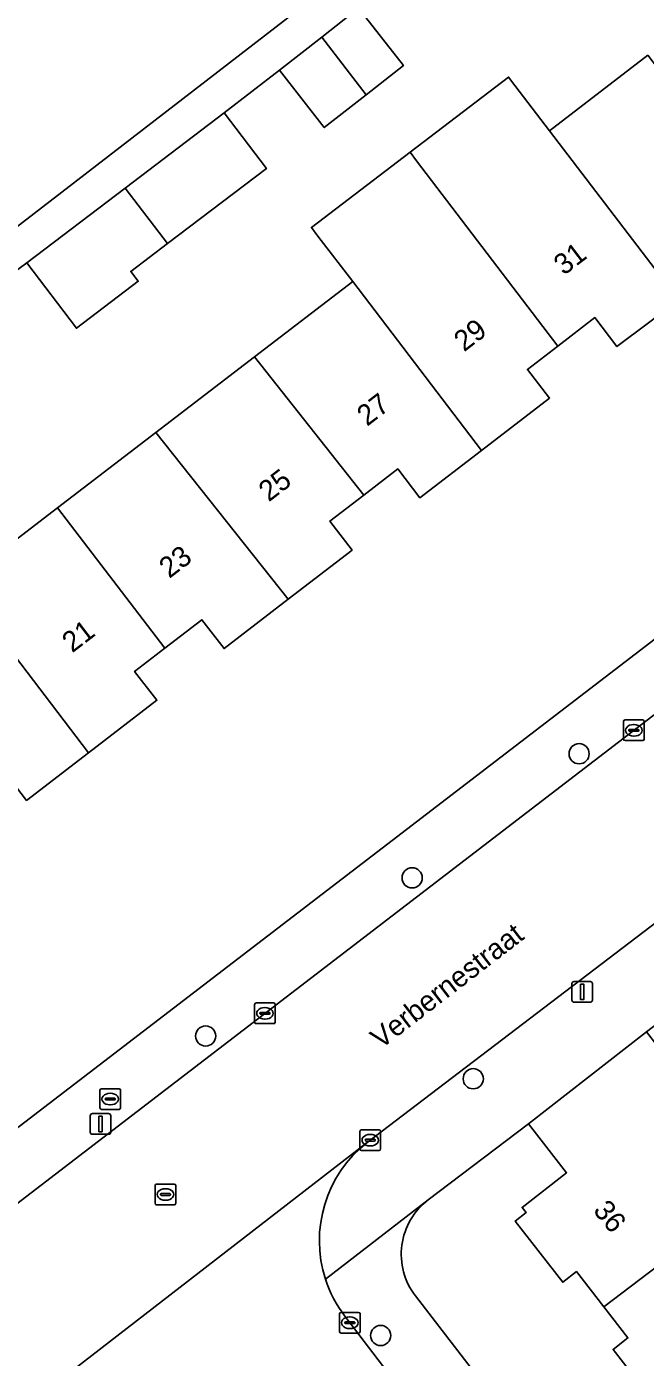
# Model space of a CAD drawing. Extents: x 159352 to 160617, y 385888 to 387323.
# Drawn here: x 159920 to 159950, y 387023.5 to 387087.9 of the extents above; entities that cross this region are included whole.
import ezdxf

# ---------------------------------------------------------------- set-up
doc = ezdxf.new("R2010")
doc.units = 0
for name, color, linetype in [('IMGEO_Boom', 7, 'Continuous'), ('IMGEO_Brandkraan', 7, 'Continuous'), ('IMGEO_Erf', 7, 'Continuous'), ('IMGEO_Groenvoorziening', 7, 'Continuous'), ('IMGEO_Kolk', 7, 'Continuous'), ('IMGEO_Lichtmast', 7, 'Continuous'), ('IMGEO_Openbare_ruimte_label', 7, 'Continuous'), ('IMGEO_Pand', 7, 'Continuous'), ('IMGEO_Pand_nummerreeks', 7, 'Continuous'), ('IMGEO_Rijbaan_lokaal_gesloten', 7, 'Continuous'), ('IMGEO_Rijbaan_lokaal_open', 7, 'Continuous'), ('IMGEO_Rioolput', 7, 'Continuous'), ('IMGEO_Voetpad_open', 7, 'Continuous')]:
    doc.layers.add(name, color=color, linetype=linetype)

msp = doc.modelspace()

# ---------------------------------------------------------------- linework, layer by layer
at = {"layer": 'IMGEO_Boom'}
for centre in [(159946.795, 387052.684), (159938.709, 387046.677), (159928.713, 387039.026), (159941.67, 387036.957), (159937.186, 387024.534)]:
    msp.add_circle(centre, 0.489, dxfattribs=at)
at = {"layer": 'IMGEO_Brandkraan'}
for p, q in [((159923.668, 387036.475), (159924.52, 387036.475)), ((159923.593, 387035.549), (159923.593, 387036.401)), ((159923.852, 387035.969), (159923.852, 387035.981)), ((159924.29, 387035.932), (159923.892, 387035.932)), ((159923.895, 387036.018), (159924.293, 387036.018)), ((159924.081, 387036.255), (159924.106, 387036.255)), ((159924.336, 387035.981), (159924.336, 387035.969)), ((159924.594, 387036.401), (159924.594, 387035.549)), ((159924.52, 387035.475), (159923.668, 387035.475)), ((159924.104, 387035.695), (159924.079, 387035.695))]:
    msp.add_line(p, q, dxfattribs=at)
for points in [[(159923.668, 387036.475), (159924.52, 387036.475)], [(159923.593, 387035.549), (159923.593, 387036.401)], [(159924.594, 387036.401), (159924.594, 387035.549)], [(159924.52, 387035.475), (159923.668, 387035.475)]]:
    msp.add_lwpolyline(points, dxfattribs=at)
for centre, radius, start, end in [((159923.67, 387036.399), 0.0765, 91.55205, 178.44795), ((159923.67, 387036.399), 0.0765, 91.55205, 178.44795), ((159924.518, 387036.399), 0.0765, 1.55205, 88.44795), ((159924.518, 387036.399), 0.0765, 1.55205, 88.44795), ((159923.892, 387035.978), 0.0403, 85.87752, 175.75265), ((159923.889, 387035.968), 0.0366, 178.93798, 274.71019), ((159924.293, 387035.975), 0.043, 264.86636, 352.45326), ((159924.297, 387035.98), 0.0386, 1.73085, 96.63898), ((159923.67, 387035.551), 0.0765, 181.55205, 268.44795), ((159923.67, 387035.551), 0.0765, 181.55205, 268.44795), ((159924.518, 387035.551), 0.0765, 271.55205, 358.44795), ((159924.518, 387035.551), 0.0765, 271.55205, 358.44795)]:
    msp.add_arc(centre, radius, start, end, dxfattribs=at)
for centre, major_axis, ratio, start_param, end_param in [((159924.08, 387035.975), (-0.387, 0.002), 0.722429, 4.712389, 7.853982), ((159924.105, 387035.975), (-0.39, 0.002), 0.717154, 1.570796, 4.712389)]:
    msp.add_ellipse(centre, major_axis=major_axis, ratio=ratio, start_param=start_param, end_param=end_param, dxfattribs=at)
at = {"layer": 'IMGEO_Erf'}
for points in [[(159880.763, 387004.835), (159882.91, 387006.48), (159970.888, 387073.896), (159967.567, 387078.239), (159958.176, 387090.97)], [(159936.117, 387088.758), (159938.289, 387085.986), (159936.48, 387084.569), (159934.458, 387082.985), (159932.286, 387085.757), (159929.612, 387083.693), (159931.653, 387081.004), (159926.864, 387077.37), (159925.089, 387076.023), (159925.451, 387075.547), (159922.451, 387073.271), (159920.049, 387076.436), (159917.76, 387074.757)], [(159916.784, 387060.933), (159921.546, 387064.584), (159926.308, 387068.234), (159931.07, 387071.884), (159935.831, 387075.533), (159934.151, 387077.734), (159933.832, 387078.152), (159938.61, 387081.802), (159943.381, 387085.432), (159943.688, 387085.018), (159945.356, 387082.833), (159950.117, 387086.482)], [(159951.619, 387074.632), (159948.63, 387072.39), (159947.555, 387073.79), (159945.763, 387072.414), (159944.295, 387071.286), (159945.365, 387069.893), (159942.071, 387067.363), (159939.089, 387065.073), (159938.017, 387066.468), (159936.372, 387065.205), (159934.729, 387063.942), (159935.805, 387062.54), (159932.703, 387060.157), (159929.602, 387057.775), (159928.53, 387059.172), (159926.733, 387057.792), (159925.274, 387056.671), (159926.349, 387055.27), (159923.046, 387052.733), (159920.042, 387050.426)], [(159950.953, 387020.632), (159948.443, 387023.862), (159949.16, 387024.42), (159947.99, 387025.923), (159946.664, 387027.626), (159946.006, 387027.113), (159943.703, 387030.071), (159944.23, 387030.481), (159944.036, 387030.731), (159946.191, 387032.409), (159944.348, 387034.777), (159939.494, 387031.103)], [(159938.867, 387026.448), (159959.242, 387000), (159982.976, 386969.178), (159987.684, 386972.804), (159985.139, 386976.106), (159985.876, 386976.674), (159984.701, 386978.199), (159983.346, 386979.957), (159982.629, 386979.405), (159980.317, 386982.405), (159977.834, 386985.627), (159978.557, 386986.185), (159977.29, 386987.828), (159976.025, 386989.47), (159975.327, 386988.931), (159972.92, 386992.055)]]:
    msp.add_lwpolyline(points, dxfattribs=at)
msp.add_arc((159941.5, 387028.463), 3.315, 127.22544, 217.43212, dxfattribs=at)
at = {"layer": 'IMGEO_Groenvoorziening'}
msp.add_lwpolyline([(159928.781, 387155.644), (159928.412, 387155.238), (159913.02, 387138.016), (159907.396, 387131.623), (159905.254, 387128.845), (159898.678, 387117.653), (159866.99, 387058.004), (159855.946, 387037.465), (159855.921, 387036.865), (159856.155, 387036.133), (159859.435, 387031.848), (159859.749, 387032.088), (159949.709, 387101.424)], dxfattribs=at)
at = {"layer": 'IMGEO_Kolk'}
for p, q in [((159948.946, 387053.392), (159948.946, 387054.244)), ((159949.021, 387054.318), (159949.873, 387054.318)), ((159949.248, 387053.861), (159949.646, 387053.861)), ((159949.434, 387054.098), (159949.459, 387054.098)), ((159949.947, 387054.244), (159949.947, 387053.392)), ((159949.873, 387053.318), (159949.021, 387053.318)), ((159949.205, 387053.812), (159949.205, 387053.824)), ((159949.643, 387053.775), (159949.245, 387053.775)), ((159949.457, 387053.538), (159949.432, 387053.538)), ((159949.689, 387053.824), (159949.689, 387053.812)), ((159931.083, 387039.697), (159931.083, 387040.549)), ((159931.158, 387040.623), (159932.01, 387040.623)), ((159931.571, 387040.403), (159931.596, 387040.403)), ((159932.084, 387040.549), (159932.084, 387039.697)), ((159931.342, 387040.117), (159931.342, 387040.129)), ((159931.78, 387040.08), (159931.382, 387040.08)), ((159931.385, 387040.166), (159931.783, 387040.166)), ((159931.594, 387039.843), (159931.569, 387039.843)), ((159931.826, 387040.129), (159931.826, 387040.117)), ((159932.01, 387039.623), (159931.158, 387039.623)), ((159936.183, 387033.56), (159936.183, 387034.412)), ((159936.258, 387034.486), (159937.11, 387034.486)), ((159936.442, 387033.98), (159936.442, 387033.992)), ((159936.88, 387033.943), (159936.482, 387033.943)), ((159936.485, 387034.029), (159936.883, 387034.029)), ((159936.671, 387034.266), (159936.696, 387034.266)), ((159936.926, 387033.992), (159936.926, 387033.98)), ((159937.184, 387034.412), (159937.184, 387033.56)), ((159937.11, 387033.486), (159936.258, 387033.486)), ((159936.694, 387033.706), (159936.669, 387033.706)), ((159935.192, 387024.723), (159935.192, 387025.575)), ((159935.267, 387025.649), (159936.119, 387025.649)), ((159936.193, 387025.575), (159936.193, 387024.723)), ((159935.451, 387025.143), (159935.451, 387025.155)), ((159935.889, 387025.106), (159935.491, 387025.106)), ((159935.494, 387025.192), (159935.892, 387025.192)), ((159935.703, 387024.869), (159935.678, 387024.869)), ((159935.68, 387025.429), (159935.705, 387025.429)), ((159935.935, 387025.155), (159935.935, 387025.143)), ((159936.119, 387024.649), (159935.267, 387024.649))]:
    msp.add_line(p, q, dxfattribs=at)
for points in [[(159948.946, 387053.392), (159948.946, 387054.244)], [(159949.021, 387054.318), (159949.873, 387054.318)], [(159949.947, 387054.244), (159949.947, 387053.392)], [(159949.873, 387053.318), (159949.021, 387053.318)], [(159931.083, 387039.697), (159931.083, 387040.549)], [(159931.158, 387040.623), (159932.01, 387040.623)], [(159932.084, 387040.549), (159932.084, 387039.697)], [(159932.01, 387039.623), (159931.158, 387039.623)], [(159936.183, 387033.56), (159936.183, 387034.412)], [(159936.258, 387034.486), (159937.11, 387034.486)], [(159937.184, 387034.412), (159937.184, 387033.56)], [(159937.11, 387033.486), (159936.258, 387033.486)], [(159935.192, 387024.723), (159935.192, 387025.575)], [(159935.267, 387025.649), (159936.119, 387025.649)], [(159936.193, 387025.575), (159936.193, 387024.723)], [(159936.119, 387024.649), (159935.267, 387024.649)]]:
    msp.add_lwpolyline(points, dxfattribs=at)
for centre, radius, start, end in [((159949.023, 387054.242), 0.0765, 91.55205, 178.44795), ((159949.023, 387054.242), 0.0765, 91.55205, 178.44795), ((159949.245, 387053.821), 0.0403, 85.87752, 175.75265), ((159949.65, 387053.823), 0.0386, 1.73085, 96.63898), ((159949.871, 387054.242), 0.0765, 1.55205, 88.44795), ((159949.871, 387054.242), 0.0765, 1.55205, 88.44795), ((159949.023, 387053.394), 0.0765, 181.55205, 268.44795), ((159949.023, 387053.394), 0.0765, 181.55205, 268.44795), ((159949.242, 387053.811), 0.0366, 178.93798, 274.71019), ((159949.646, 387053.818), 0.043, 264.86636, 352.45326), ((159949.871, 387053.394), 0.0765, 271.55205, 358.44795), ((159949.871, 387053.394), 0.0765, 271.55205, 358.44795), ((159931.16, 387040.547), 0.0765, 91.55205, 178.44795), ((159931.16, 387040.547), 0.0765, 91.55205, 178.44795), ((159932.008, 387040.547), 0.0765, 1.55205, 88.44795), ((159932.008, 387040.547), 0.0765, 1.55205, 88.44795), ((159931.16, 387039.699), 0.0765, 181.55205, 268.44795), ((159931.16, 387039.699), 0.0765, 181.55205, 268.44795), ((159931.382, 387040.126), 0.0403, 85.87752, 175.75265), ((159931.379, 387040.116), 0.0366, 178.93798, 274.71019), ((159931.783, 387040.123), 0.043, 264.86636, 352.45326), ((159931.787, 387040.128), 0.0386, 1.73085, 96.63898), ((159932.008, 387039.699), 0.0765, 271.55205, 358.44795), ((159932.008, 387039.699), 0.0765, 271.55205, 358.44795), ((159936.26, 387034.41), 0.0765, 91.55205, 178.44795), ((159936.26, 387034.41), 0.0765, 91.55205, 178.44795), ((159936.482, 387033.989), 0.0403, 85.87752, 175.75265), ((159936.479, 387033.979), 0.0366, 178.93798, 274.71019), ((159936.883, 387033.986), 0.043, 264.86636, 352.45326), ((159936.887, 387033.991), 0.0386, 1.73085, 96.63898), ((159937.108, 387034.41), 0.0765, 1.55205, 88.44795), ((159937.108, 387034.41), 0.0765, 1.55205, 88.44795), ((159936.26, 387033.562), 0.0765, 181.55205, 268.44795), ((159936.26, 387033.562), 0.0765, 181.55205, 268.44795), ((159937.108, 387033.562), 0.0765, 271.55205, 358.44795), ((159937.108, 387033.562), 0.0765, 271.55205, 358.44795), ((159935.269, 387025.573), 0.0765, 91.55205, 178.44795), ((159935.269, 387025.573), 0.0765, 91.55205, 178.44795), ((159936.117, 387025.573), 0.0765, 1.55205, 88.44795), ((159936.117, 387025.573), 0.0765, 1.55205, 88.44795), ((159935.491, 387025.152), 0.0403, 85.87752, 175.75265), ((159935.488, 387025.142), 0.0366, 178.93798, 274.71019), ((159935.892, 387025.149), 0.043, 264.86636, 352.45326), ((159935.896, 387025.154), 0.0386, 1.73085, 96.63898), ((159935.269, 387024.725), 0.0765, 181.55205, 268.44795), ((159935.269, 387024.725), 0.0765, 181.55205, 268.44795), ((159936.117, 387024.725), 0.0765, 271.55205, 358.44795), ((159936.117, 387024.725), 0.0765, 271.55205, 358.44795)]:
    msp.add_arc(centre, radius, start, end, dxfattribs=at)
for centre, major_axis, ratio, start_param, end_param in [((159949.433, 387053.818), (-0.387, 0.002), 0.722429, 4.712389, 7.853982), ((159949.458, 387053.818), (-0.39, 0.002), 0.717154, 1.570796, 4.712389), ((159931.57, 387040.123), (-0.387, 0.002), 0.722429, 4.712389, 7.853982), ((159931.595, 387040.123), (-0.39, 0.002), 0.717154, 1.570796, 4.712389), ((159936.67, 387033.986), (-0.387, 0.002), 0.722429, 4.712389, 7.853982), ((159936.695, 387033.986), (-0.39, 0.002), 0.717154, 1.570796, 4.712389), ((159935.679, 387025.149), (-0.387, 0.002), 0.722429, 4.712389, 7.853982), ((159935.704, 387025.149), (-0.39, 0.002), 0.717154, 1.570796, 4.712389)]:
    msp.add_ellipse(centre, major_axis=major_axis, ratio=ratio, start_param=start_param, end_param=end_param, dxfattribs=at)
at = {"layer": 'IMGEO_Lichtmast'}
for p, q in [((159946.549, 387041.662), (159947.339, 387041.662)), ((159947.339, 387041.662), (159946.549, 387041.662)), ((159946.449, 387040.762), (159946.449, 387041.562)), ((159946.449, 387041.562), (159946.449, 387040.762)), ((159947.439, 387041.562), (159947.439, 387040.762)), ((159947.439, 387040.762), (159947.439, 387041.562)), ((159947.339, 387040.662), (159946.549, 387040.662)), ((159946.549, 387040.662), (159947.339, 387040.662)), ((159923.126, 387034.369), (159923.126, 387035.169)), ((159923.126, 387035.169), (159923.126, 387034.369)), ((159923.226, 387035.269), (159924.016, 387035.269)), ((159924.016, 387035.269), (159923.226, 387035.269)), ((159924.116, 387035.169), (159924.116, 387034.369)), ((159924.116, 387034.369), (159924.116, 387035.169)), ((159924.016, 387034.269), (159923.226, 387034.269)), ((159923.226, 387034.269), (159924.016, 387034.269))]:
    msp.add_line(p, q, dxfattribs=at)
for points in [[(159946.869, 387041.537), (159947.019, 387041.537), (159947.019, 387040.787), (159946.869, 387040.787), (159946.869, 387041.537)], [(159923.546, 387035.144), (159923.696, 387035.144), (159923.696, 387034.394), (159923.546, 387034.394), (159923.546, 387035.144)]]:
    msp.add_lwpolyline(points, dxfattribs=at)
for centre, start, end in [((159946.549, 387041.562), 90, 180), ((159946.549, 387041.562), 90, 180), ((159947.339, 387041.562), 0, 90), ((159947.339, 387041.562), 360, 90), ((159946.549, 387040.762), 180, 270), ((159946.549, 387040.762), 180, 270), ((159947.339, 387040.762), 270, 0), ((159947.339, 387040.762), 270, 0), ((159923.226, 387035.169), 90, 180), ((159923.226, 387035.169), 90, 180), ((159924.016, 387035.169), 0, 90), ((159924.016, 387035.169), 360, 90), ((159923.226, 387034.369), 180, 270), ((159923.226, 387034.369), 180, 270), ((159924.016, 387034.369), 270, 0), ((159924.016, 387034.369), 270, 0)]:
    msp.add_arc(centre, 0.1, start, end, dxfattribs=at)
at = {"layer": 'IMGEO_Pand'}
for points in [[(159936.48, 387084.569), (159938.289, 387085.986), (159936.117, 387088.758), (159934.343, 387087.368)], [(159934.343, 387087.368), (159932.286, 387085.757), (159934.458, 387082.985), (159936.48, 387084.569)], [(159950.117, 387086.482), (159945.356, 387082.833), (159951.619, 387074.632), (159954.684, 387076.932), (159953.593, 387078.382), (159955.314, 387079.677)], [(159945.356, 387082.833), (159943.688, 387085.018), (159943.381, 387085.432), (159938.61, 387081.802), (159938.919, 387081.376), (159945.763, 387072.414), (159947.555, 387073.79), (159948.63, 387072.39), (159951.619, 387074.632)], [(159926.864, 387077.37), (159931.653, 387081.004), (159929.612, 387083.693), (159924.811, 387080.049)], [(159938.919, 387081.376), (159938.61, 387081.802), (159933.832, 387078.152), (159934.151, 387077.734), (159935.831, 387075.533), (159942.071, 387067.363), (159945.365, 387069.893), (159944.295, 387071.286), (159945.763, 387072.414)], [(159926.864, 387077.37), (159924.811, 387080.049), (159920.049, 387076.436), (159922.451, 387073.271), (159925.451, 387075.547), (159925.089, 387076.023)], [(159936.372, 387065.205), (159938.017, 387066.468), (159939.089, 387065.073), (159942.071, 387067.363), (159935.831, 387075.533), (159931.07, 387071.884)], [(159932.703, 387060.157), (159935.805, 387062.54), (159934.729, 387063.942), (159936.372, 387065.205), (159931.07, 387071.884), (159926.308, 387068.234)], [(159926.308, 387068.234), (159921.546, 387064.584), (159926.733, 387057.792), (159928.53, 387059.172), (159929.602, 387057.775), (159932.703, 387060.157)], [(159921.546, 387064.584), (159916.784, 387060.933), (159923.046, 387052.733), (159926.349, 387055.27), (159925.274, 387056.671), (159926.733, 387057.792)], [(159916.784, 387060.933), (159912.022, 387057.284), (159917.2, 387050.504), (159918.95, 387051.848), (159920.042, 387050.426), (159923.046, 387052.733)], [(159944.348, 387034.777), (159946.191, 387032.409), (159944.036, 387030.731), (159944.23, 387030.481), (159943.703, 387030.071), (159946.006, 387027.113), (159946.664, 387027.626), (159947.99, 387025.923), (159954.565, 387030.905), (159953.772, 387031.938), (159950.872, 387035.721), (159952.066, 387036.652), (159950.063, 387039.224)], [(159958.21, 387026.159), (159954.565, 387030.905), (159947.99, 387025.923), (159949.16, 387024.42), (159948.443, 387023.862), (159950.953, 387020.632)]]:
    msp.add_lwpolyline(points, close=True, dxfattribs=at)
at = {"layer": 'IMGEO_Rijbaan_lokaal_gesloten'}
for points in [[(159921.064, 387021.901), (159921.497, 387022.236), (159936.532, 387033.87), (159951.645, 387045.38), (159952.301, 387045.882), (159954.653, 387047.681), (159957.093, 387049.549), (159958.522, 387050.642), (159972.71, 387061.498), (159972.966, 387061.684), (159987.098, 387072.146), (159987.505, 387072.447), (159988.186, 387072.93), (160005.418, 387084.937), (160021.896, 387096.604), (160043.362, 387111.733), (160048.032, 387115.024), (160048.274, 387115.186), (160048.545, 387115.341), (160048.731, 387115.447)], [(160000, 387090.92), (159991.559, 387084.884), (159981.851, 387078.05), (159978.938, 387075.985), (159977.632, 387075.059), (159974.507, 387072.739), (159974.06, 387072.407), (159971.876, 387070.786), (159963.307, 387064.435), (159951.962, 387055.745), (159916.299, 387028.404), (159884.666, 387004.099), (159889.293, 386997.671), (159892.528, 387000), (159901.518, 387006.9), (159904.405, 387009.116), (159905.568, 387010.008), (159908.717, 387012.425), (159921.064, 387021.901)]]:
    msp.add_lwpolyline(points, dxfattribs=at)
at = {"layer": 'IMGEO_Rijbaan_lokaal_open'}
for points in [[(159936.532, 387033.87), (159921.497, 387022.236)], [(159966.243, 386985.298), (159954.976, 387000), (159948.74, 387008.083), (159935.45, 387025.466)]]:
    msp.add_lwpolyline(points, dxfattribs=at)
for centre, radius, start, end in [((159940.25, 387029.12), 6.032, 128.04907, 198.03528), ((159940.27, 387029.13), 6.055, 198.07236, 217.24356)]:
    msp.add_arc(centre, radius, start, end, dxfattribs=at)
at = {"layer": 'IMGEO_Rioolput'}
for p, q in [((159926.265, 387030.932), (159926.265, 387031.784)), ((159926.34, 387031.858), (159927.192, 387031.858)), ((159926.524, 387031.352), (159926.524, 387031.364)), ((159926.962, 387031.315), (159926.564, 387031.315)), ((159926.567, 387031.401), (159926.965, 387031.401)), ((159926.753, 387031.638), (159926.778, 387031.638)), ((159927.008, 387031.364), (159927.008, 387031.352)), ((159927.266, 387031.784), (159927.266, 387030.932)), ((159927.192, 387030.858), (159926.34, 387030.858)), ((159926.776, 387031.078), (159926.751, 387031.078))]:
    msp.add_line(p, q, dxfattribs=at)
for points in [[(159926.265, 387030.932), (159926.265, 387031.784)], [(159926.34, 387031.858), (159927.192, 387031.858)], [(159927.266, 387031.784), (159927.266, 387030.932)], [(159927.192, 387030.858), (159926.34, 387030.858)]]:
    msp.add_lwpolyline(points, dxfattribs=at)
for centre, radius, start, end in [((159926.342, 387031.782), 0.0765, 91.55205, 178.44795), ((159926.342, 387031.782), 0.0765, 91.55205, 178.44795), ((159926.564, 387031.361), 0.0403, 85.87752, 175.75265), ((159926.561, 387031.351), 0.0366, 178.93798, 274.71019), ((159926.965, 387031.358), 0.043, 264.86636, 352.45326), ((159926.969, 387031.363), 0.0386, 1.73085, 96.63898), ((159927.19, 387031.782), 0.0765, 1.55205, 88.44795), ((159927.19, 387031.782), 0.0765, 1.55205, 88.44795), ((159926.342, 387030.934), 0.0765, 181.55205, 268.44795), ((159926.342, 387030.934), 0.0765, 181.55205, 268.44795), ((159927.19, 387030.934), 0.0765, 271.55205, 358.44795), ((159927.19, 387030.934), 0.0765, 271.55205, 358.44795)]:
    msp.add_arc(centre, radius, start, end, dxfattribs=at)
for centre, major_axis, ratio, start_param, end_param in [((159926.752, 387031.358), (-0.387, 0.002), 0.722429, 4.712389, 7.853982), ((159926.777, 387031.358), (-0.39, 0.002), 0.717154, 1.570796, 4.712389)]:
    msp.add_ellipse(centre, major_axis=major_axis, ratio=ratio, start_param=start_param, end_param=end_param, dxfattribs=at)
at = {"layer": 'IMGEO_Voetpad_open'}
for points in [[(159949.709, 387101.424), (159859.749, 387032.088)], [(159879.249, 387045.25), (159884.771, 387049.531), (159886.656, 387050.956), (159891.296, 387054.463), (159894.455, 387056.92), (159896.19, 387058.243), (159898.297, 387059.85), (159903.979, 387064.22), (159905.714, 387065.543), (159907.821, 387067.15), (159910.916, 387069.622), (159913.84, 387071.817), (159915.227, 387072.858), (159917.76, 387074.757), (159920.049, 387076.436), (159924.811, 387080.049), (159929.612, 387083.693), (159932.286, 387085.757), (159934.343, 387087.368), (159936.117, 387088.758)], [(159972.966, 387061.684), (159972.71, 387061.498), (159958.522, 387050.642), (159958.825, 387050.245), (159957.396, 387049.152), (159957.093, 387049.549), (159954.653, 387047.681), (159954.959, 387047.286), (159952.607, 387045.487), (159952.301, 387045.882), (159951.645, 387045.38), (159936.532, 387033.87)], [(159934.514, 387027.252), (159939.489, 387031.104), (159939.494, 387031.103), (159944.348, 387034.777), (159950.063, 387039.224), (159953.778, 387042.062), (159957.207, 387044.671), (159958.427, 387045.6), (159961.844, 387048.2), (159967.604, 387052.614)], [(159939.494, 387031.103), (159939.489, 387031.104), (159934.514, 387027.252)], [(160007.022, 386937.951), (160000, 386947.07), (159984.789, 386966.824), (159982.976, 386969.178), (159959.242, 387000), (159938.867, 387026.448)], [(159935.45, 387025.466), (159948.74, 387008.083), (159954.976, 387000), (159966.243, 386985.298), (159984.412, 386961.672), (160000, 386941.342), (160004.89, 386934.964)]]:
    msp.add_lwpolyline(points, dxfattribs=at)
msp.add_lwpolyline([(159916.299, 387028.404), (159951.962, 387055.745), (159963.307, 387064.435), (159971.876, 387070.786), (159974.06, 387072.407), (159972.201, 387074.859), (159970.888, 387073.896), (159882.91, 387006.48), (159884.347, 387004.483), (159884.666, 387004.099)], close=True, dxfattribs=at)
for centre, radius, start, end in [((159940.25, 387029.12), 6.032, 128.04907, 198.03528), ((159941.5, 387028.463), 3.315, 127.22544, 217.43212), ((159940.27, 387029.13), 6.055, 198.07236, 217.24356)]:
    msp.add_arc(centre, radius, start, end, dxfattribs=at)

# ---------------------------------------------------------------- texts
at = {"layer": 'IMGEO_Openbare_ruimte_label'}
msp.add_text('Verbernestraat', height=1, rotation=37.60354, dxfattribs=at).set_placement((159937.191, 387038.364))
at = {"layer": 'IMGEO_Pand_nummerreeks'}
for s, rotation, p in [('31', 37.25372, (159946.057, 387075.804)), ('29', 37.51155, (159941.226, 387072.107)), ('27', 37.50998, (159936.53, 387068.503)), ('25', 37.56373, (159931.77, 387064.845)), ('23', 37.56373, (159926.951, 387061.139)), ('21', 37.39692, (159922.252, 387057.539)), ('36', 309.43206, (159947.434, 387030.566))]:
    msp.add_text(s, height=1, rotation=rotation, dxfattribs=at).set_placement(p)

doc.saveas('drawing.dxf')
